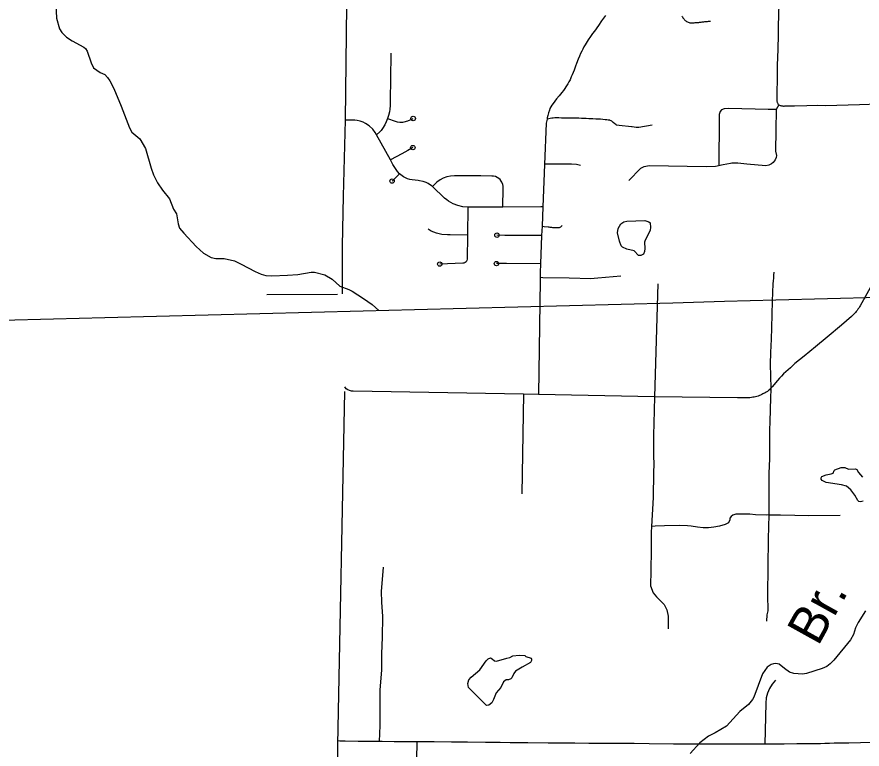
# Model space of a CAD drawing. Extents: x -19 to 366, y -4 to 359.
# Drawn here: x 150.485 to 152.307, y 181.945 to 183.524 of the extents above; entities that cross this region are included whole.
import ezdxf

# ---------------------------------------------------------------- set-up
doc = ezdxf.new("R2010")
doc.units = 0
for name, color, linetype in [('R_Alt Surface', 7, 'Continuous'), ('R_ROW', 7, 'Continuous'), ('R_ROW Annot', 7, 'Continuous'), ('R_Striping', 7, 'Continuous'), ('R_Survey Control', 7, 'Continuous'), ('R_Temp Easement', 7, 'Continuous'), ('Sheet Fence', 7, 'Continuous')]:
    doc.layers.add(name, color=color, linetype=linetype)

msp = doc.modelspace()

# ---------------------------------------------------------------- linework, layer by layer
at = {"layer": 'R_Alt Surface'}
for points in [[(151.0242, 182.9257), (151.1767, 182.9265)], [(151.1919, 182.7162), (151.1768, 181.9546), (151.1763, 181.9295), (151.1682, 181.4374), (151.1625, 180.9528), (151.1622, 180.9274), (151.1609, 180.8167)]]:
    msp.add_lwpolyline(points, dxfattribs=at)
at = {"layer": 'R_ROW'}
for points in [[(152.1298, 183.5994), (152.1292, 183.5816), (152.128, 183.5525), (152.1264, 183.5047), (152.1265, 183.4855), (152.1254, 183.4549), (152.125, 183.4369), (152.1244, 183.4206), (152.1241, 183.39), (152.1236, 183.3614), (152.1236, 183.345), (152.1236, 183.3437), (152.1238, 183.3425), (152.124, 183.3413), (152.1244, 183.3401), (152.1248, 183.339), (152.1254, 183.3379), (152.126, 183.3368), (152.1267, 183.3358), (152.128, 183.335)], [(151.7544, 183.5275), (151.7458, 183.5158), (151.7389, 183.5062), (151.7302, 183.4938), (151.7265, 183.4885), (151.7219, 183.482), (151.717, 183.4748), (151.7124, 183.4678), (151.7101, 183.464), (151.7076, 183.4598), (151.7051, 183.4551), (151.703, 183.4508), (151.7006, 183.4458), (151.6981, 183.4401), (151.6954, 183.4331), (151.692, 183.4242), (151.6898, 183.4184), (151.6863, 183.4096), (151.6825, 183.3998), (151.6805, 183.3952), (151.6777, 183.389), (151.6752, 183.3841), (151.6728, 183.3799), (151.6689, 183.3737), (151.6663, 183.3698), (151.6633, 183.3656), (151.6599, 183.3613), (151.657, 183.3577), (151.6541, 183.3541), (151.6488, 183.3475), (151.6452, 183.3428), (151.6414, 183.3379), (151.6386, 183.3339), (151.6364, 183.3303), (151.6345, 183.3266), (151.6331, 183.3232), (151.6313, 183.3179), (151.6296, 183.3115), (151.6287, 183.3067), (151.6284, 183.3037)], [(151.919, 183.5262), (151.92, 183.5245), (151.921, 183.5228), (151.9222, 183.5212), (151.9234, 183.5197), (151.9246, 183.5183), (151.9259, 183.517), (151.9274, 183.5157), (151.929, 183.5146), (151.9308, 183.5136), (151.9326, 183.5128), (151.9344, 183.5122), (151.9363, 183.512), (151.9381, 183.5119), (151.9399, 183.5119), (151.9418, 183.5119), (151.9437, 183.5119), (151.9455, 183.512), (151.9474, 183.5121), (151.9493, 183.5122), (151.9512, 183.5123), (151.9531, 183.5125), (151.955, 183.5127), (151.9569, 183.5129), (151.9588, 183.5131), (151.9607, 183.5133), (151.9626, 183.5135), (151.9645, 183.5138), (151.9664, 183.514), (151.9683, 183.5142), (151.9702, 183.5144), (151.9721, 183.5147), (151.974, 183.5149), (151.9759, 183.5151), (151.9778, 183.5153), (151.9802, 183.5155)], [(152.128, 183.335), (152.122, 183.3246)], [(152.128, 183.335), (152.1293, 183.3343), (152.1307, 183.3337), (152.1321, 183.3332), (152.1335, 183.3328), (152.135, 183.3325), (152.1364, 183.3323), (152.1379, 183.3322), (152.1394, 183.3322), (152.1409, 183.3324), (152.1614, 183.3328), (152.1884, 183.3333), (152.2111, 183.3338), (152.2283, 183.3335), (152.302, 183.3356), (152.3833, 183.3381), (152.4088, 183.3388)], [(152.0197, 183.327), (152.0099, 183.3261), (152.0045, 183.3243), (152.0015, 183.3201), (151.9991, 183.3141), (151.9991, 183.3057), (151.9986, 183.2032)], [(152.122, 183.3246), (152.1051, 183.3244), (152.0197, 183.327)], [(152.122, 183.3246), (152.1214, 183.2804), (152.1207, 183.2351), (152.1227, 183.2256), (152.1221, 183.2209), (152.12, 183.2162), (152.1179, 183.2136), (152.1155, 183.2104), (152.1122, 183.2076), (152.106, 183.2045), (152.0998, 183.2033), (152.0591, 183.207), (152.0391, 183.2088), (152.0268, 183.2087), (152.0233, 183.2085)], [(151.6284, 183.3037), (151.6262, 183.2955), (151.6228, 183.2064)], [(152.0233, 183.2085), (152.0081, 183.2052), (151.9913, 183.2016), (151.971, 183.201), (151.849, 183.2034), (151.8365, 183.201), (151.8299, 183.1974), (151.8048, 183.1717)], [(151.7004, 183.204), (151.6915, 183.2061), (151.6812, 183.2067), (151.6481, 183.2067), (151.6228, 183.2067)], [(151.6131, 182.9565), (151.6097, 182.7099)], [(152.3391, 182.966), (152.3032, 182.9014), (152.3017, 182.8988), (152.3001, 182.8963), (152.2984, 182.8938), (152.2966, 182.8914), (152.2948, 182.8891), (152.2928, 182.8868), (152.2908, 182.8846), (152.2887, 182.8824), (152.2866, 182.8804), (152.2843, 182.8784), (152.2632, 182.8599), (152.2319, 182.8339), (152.2067, 182.8127), (152.1821, 182.7926), (152.1625, 182.7766), (152.1576, 182.7722), (152.1526, 182.7677), (152.1476, 182.7633), (152.1427, 182.759), (152.1382, 182.7545), (152.1337, 182.7499), (152.1294, 182.7452), (152.1252, 182.7404), (152.1132, 182.7263), (152.1114, 182.7242), (152.1109, 182.7237)], [(151.8671, 182.9485), (151.8599, 182.7053)], [(151.1955, 182.7226), (151.1921, 182.7263)], [(151.5771, 182.7105), (151.2106, 182.7172), (151.2066, 182.7176), (151.2026, 182.7187), (151.1989, 182.7203), (151.1955, 182.7226)], [(152.1109, 182.7237), (152.1094, 182.7222), (152.1074, 182.7203), (152.1053, 182.7185), (152.1031, 182.7168), (152.1008, 182.7153), (152.0985, 182.7138), (152.0935, 182.7112), (152.091, 182.7099), (152.0884, 182.7088), (152.0858, 182.7077), (152.0831, 182.7068), (152.0804, 182.7059), (152.0776, 182.7052), (152.0749, 182.7045), (152.0718, 182.704), (152.0687, 182.7035), (152.0656, 182.7032), (152.0624, 182.7029), (152.0593, 182.7027), (152.0561, 182.7026), (152.053, 182.7026), (152.0498, 182.7026), (152.0384, 182.703)], [(152.1109, 182.7237), (152.1108, 182.7184), (152.1096, 182.7059), (152.1089, 182.675), (152.1083, 182.6538), (152.1078, 182.6313), (152.1075, 182.6085), (152.1075, 182.5711), (152.1059, 182.5404), (152.1066, 182.4783), (152.1059, 182.4504)], [(151.6097, 182.7099), (151.5771, 182.7105)], [(151.8599, 182.7053), (151.6097, 182.7099)], [(151.8599, 182.7053), (151.858, 182.6474), (151.8579, 182.6228), (151.8578, 182.5898), (151.8577, 182.5779), (151.858, 182.5599), (151.8579, 182.5417), (151.8567, 182.488), (151.8536, 182.4253)], [(152.0384, 182.703), (151.8599, 182.7053)], [(152.1059, 182.4504), (152.1018, 182.4501), (152.0776, 182.4507), (152.065, 182.4518), (152.0552, 182.4523), (152.0354, 182.4523), (152.0286, 182.45), (152.0249, 182.4469), (152.0224, 182.4435), (152.0224, 182.44), (152.0196, 182.4332), (152.0124, 182.4296), (152, 182.4262), (151.9877, 182.4239), (151.976, 182.4227), (151.965, 182.4226), (151.9523, 182.4238), (151.9388, 182.4258), (151.9309, 182.4266), (151.9141, 182.4276), (151.8816, 182.4271), (151.861, 182.4262), (151.8536, 182.4253)], [(152.1059, 182.4504), (152.1052, 182.4244), (152.1049, 182.3989), (152.1032, 182.2778), (152.1042, 182.2435), (152.102, 182.2351), (152.1015, 182.2212)], [(151.3477, 181.9611), (151.3314, 181.9612), (151.2989, 181.9613), (151.2725, 181.9616), (151.2492, 181.9617), (151.2212, 181.9618), (151.1933, 181.9622), (151.1893, 181.9622), (151.1853, 181.9623), (151.1813, 181.9625), (151.177, 181.9629)], [(151.3477, 181.9611), (151.3468, 181.9226), (151.3459, 181.8756), (151.3454, 181.8268), (151.3445, 181.7708), (151.3427, 181.7049), (151.3416, 181.6645)], [(152.0974, 181.9558), (152.0869, 181.9557), (152.0517, 181.9556), (152.028, 181.956), (151.9675, 181.9559), (151.9321, 181.9559), (151.9005, 181.9562), (151.8481, 181.9568), (151.8161, 181.9573), (151.7393, 181.9577), (151.7183, 181.9577), (151.6884, 181.9578), (151.66, 181.9582), (151.6304, 181.9584), (151.5869, 181.9587), (151.5484, 181.9591), (151.5269, 181.9592), (151.4953, 181.9597), (151.4564, 181.9599), (151.4225, 181.9605), (151.3852, 181.9613), (151.3477, 181.9611)], [(152.3843, 181.9608), (152.3819, 181.9608), (152.3552, 181.9602), (152.3257, 181.9597), (152.3036, 181.959), (152.279, 181.9583), (152.2473, 181.9578), (152.2373, 181.9574), (152.2273, 181.9571), (152.2173, 181.9569), (152.2073, 181.9568), (152.1665, 181.9564), (152.1393, 181.9561), (152.1094, 181.9559), (152.0974, 181.9558)]]:
    msp.add_lwpolyline(points, dxfattribs=at)
at = {"layer": 'R_ROW Annot'}
for points in [[(151.8545, 183.2913), (151.826, 183.286), (151.82, 183.2862), (151.812, 183.2872), (151.8105, 183.2873), (151.7837, 183.2902), (151.7786, 183.2911), (151.778, 183.2913), (151.7766, 183.2921), (151.7743, 183.2936), (151.7709, 183.2969), (151.7675, 183.2998), (151.7661, 183.3004), (151.7645, 183.3011), (151.7632, 183.3014), (151.7598, 183.3019), (151.7572, 183.3023), (151.7538, 183.3028), (151.7487, 183.3034), (151.7435, 183.3036), (151.7386, 183.3039), (151.7335, 183.3042), (151.7266, 183.3045), (151.7181, 183.3047), (151.7122, 183.305), (151.7027, 183.3056), (151.6968, 183.3058), (151.6926, 183.3059), (151.687, 183.306), (151.6789, 183.3061), (151.6704, 183.3062), (151.6654, 183.3063), (151.6595, 183.3063), (151.6534, 183.3065), (151.6483, 183.3066), (151.6448, 183.3066), (151.6415, 183.3064), (151.6383, 183.3059), (151.6284, 183.3037)], [(151.6218, 183.0727), (151.6304, 183.0716), (151.6323, 183.0714), (151.6342, 183.0711), (151.6361, 183.0709), (151.638, 183.0707), (151.6399, 183.0705), (151.6418, 183.0704), (151.6437, 183.0702), (151.6456, 183.0701), (151.6474, 183.0701), (151.6493, 183.0701), (151.6511, 183.0701), (151.6529, 183.0702), (151.6548, 183.0703), (151.6565, 183.0708), (151.658, 183.0718), (151.6595, 183.073), (151.6609, 183.0745)], [(152.117, 182.9737), (152.1166, 182.9674), (152.116, 182.9612), (152.1154, 182.9549), (152.1147, 182.9486), (152.1134, 182.9111), (152.1129, 182.8829), (152.112, 182.854), (152.1112, 182.8297), (152.1099, 182.8009), (152.1094, 182.7754), (152.1109, 182.7237)], [(151.7869, 182.9656), (151.7541, 182.9623), (151.7377, 182.9607), (151.7297, 182.9603), (151.7224, 182.9598), (151.6762, 182.9608), (151.6194, 182.962)], [(151.5771, 182.7105), (151.5739, 182.4961)], [(152.1059, 182.4504), (152.1311, 182.4502), (152.162, 182.4496), (152.1915, 182.4494), (152.2602, 182.4495)], [(151.8536, 182.4253), (151.8527, 182.4127), (151.8523, 182.3955), (151.8529, 182.3751), (151.8519, 182.3304), (151.8513, 182.2975), (151.8566, 182.282), (151.8644, 182.2736), (151.8806, 182.2569), (151.8865, 182.2455), (151.8895, 182.2317), (151.8889, 182.2048)], [(151.2669, 181.9616), (151.2687, 181.9962), (151.2687, 182.0339), (151.2687, 182.0728), (151.2711, 182.1069), (151.2723, 182.1165), (151.2723, 182.1249), (151.2723, 182.1506), (151.2735, 182.1865), (151.2741, 182.2314), (151.2717, 182.2622), (151.2711, 182.2855), (151.2759, 182.3376)], [(152.1208, 182.0938), (152.1136, 182.0855), (152.1077, 182.0762), (152.1034, 182.0661), (152.1006, 182.0555), (152.0995, 182.0446), (152.0974, 181.9558)]]:
    msp.add_lwpolyline(points, dxfattribs=at)
at = {"layer": 'R_Striping'}
for points in [[(151.1974, 183.6817), (151.1972, 183.6745), (151.1927, 183.3016)], [(151.2917, 183.4462), (151.2914, 183.4367), (151.2912, 183.4264), (151.291, 183.4102), (151.2907, 183.3941), (151.2906, 183.3803), (151.2905, 183.374), (151.2903, 183.3616), (151.2901, 183.3436), (151.29, 183.3424), (151.2898, 183.3332), (151.2893, 183.3254), (151.2885, 183.3196), (151.2867, 183.3115), (151.2844, 183.3053)], [(151.1927, 183.3016), (151.1885, 183.1375), (151.1868, 183.0304), (151.1867, 182.9269)], [(151.2605, 183.2698), (151.2574, 183.2753), (151.2523, 183.2823), (151.2446, 183.2898), (151.2371, 183.2948), (151.2316, 183.2975), (151.2252, 183.2998), (151.2192, 183.3009), (151.2135, 183.3015), (151.2049, 183.3017), (151.1927, 183.3016)], [(151.2844, 183.3053), (151.2817, 183.2982), (151.2782, 183.2916), (151.2734, 183.2839), (151.2703, 183.2797), (151.268, 183.2767), (151.2605, 183.2698)], [(151.2844, 183.3053), (151.3008, 183.2996), (151.3051, 183.2981), (151.3108, 183.2974), (151.3175, 183.2974), (151.3203, 183.2978), (151.3283, 183.3001), (151.3396, 183.3053)], [(151.2908, 183.2159), (151.2605, 183.2698)], [(151.3389, 183.2426), (151.328, 183.2365), (151.3148, 183.2292), (151.2908, 183.2159)], [(151.3103, 183.1862), (151.3059, 183.1907), (151.3012, 183.1974), (151.2961, 183.2063), (151.2908, 183.2159)], [(151.6228, 183.2064), (151.619, 183.1146)], [(151.3103, 183.1862), (151.2942, 183.1704)], [(151.3812, 183.1586), (151.3793, 183.1604), (151.3722, 183.165), (151.3674, 183.1672), (151.3608, 183.1697), (151.3529, 183.1712), (151.3504, 183.1716), (151.3373, 183.1727), (151.3327, 183.1737), (151.3273, 183.1755), (151.3188, 183.1798), (151.3128, 183.1838), (151.3103, 183.1862)], [(151.5326, 183.1144), (151.5339, 183.1551), (151.5337, 183.1591), (151.5329, 183.1631), (151.5314, 183.1669), (151.5307, 183.1682), (151.5294, 183.1704), (151.5269, 183.1735), (151.5239, 183.1762), (151.5204, 183.1784), (151.5167, 183.18), (151.5128, 183.181), (151.5088, 183.1813), (151.4852, 183.1814), (151.4318, 183.1816), (151.4284, 183.1816), (151.4203, 183.1811), (151.4123, 183.1794), (151.4046, 183.1766), (151.3975, 183.1727), (151.3909, 183.1678), (151.3812, 183.1586)], [(151.4577, 183.1142), (151.4467, 183.1151), (151.436, 183.1175), (151.4256, 183.1214), (151.416, 183.1267), (151.412, 183.1297), (151.4072, 183.1334), (151.3812, 183.1586)], [(151.4577, 183.1142), (151.4567, 183.0536)], [(151.5326, 183.1144), (151.4763, 183.1143), (151.4577, 183.1142)], [(151.619, 183.1146), (151.6146, 183.1146), (151.5326, 183.1144)], [(151.619, 183.1146), (151.6173, 183.073)], [(151.4567, 183.0536), (151.4195, 183.0543), (151.4136, 183.0545), (151.4016, 183.0555), (151.3899, 183.0582), (151.3786, 183.0625), (151.3716, 183.0663)], [(151.6173, 183.073), (151.6165, 183.0533)], [(151.4567, 183.0536), (151.4558, 183.0019), (151.4553, 182.999), (151.4538, 182.9964), (151.4515, 182.9945), (151.4487, 182.9934), (151.4467, 182.9933), (151.397, 182.9914)], [(151.6165, 183.0533), (151.614, 183.0533), (151.5369, 183.053), (151.5202, 183.0537)], [(151.6165, 183.0533), (151.6141, 182.9919)], [(151.6141, 182.9919), (151.6134, 182.9919), (151.5407, 182.9923), (151.5191, 182.9924)], [(151.6141, 182.9919), (151.6133, 182.9731), (151.6131, 182.9621), (151.6131, 182.9565)]]:
    msp.add_lwpolyline(points, dxfattribs=at)
for centre in [(151.3396, 183.3053), (151.3389, 183.2426), (151.2942, 183.1704), (151.5202, 183.0537), (151.397, 182.9914), (151.5191, 182.9924)]:
    msp.add_circle(centre, 0.00473, dxfattribs=at)
at = {"layer": 'R_Survey Control'}
for points in [[(151.6173, 183.073), (151.6218, 183.0727)], [(151.6194, 182.962), (151.6131, 182.9621)]]:
    msp.add_lwpolyline(points, dxfattribs=at)
at = {"layer": 'R_Temp Easement'}
for points in [[(150.5695, 183.5515), (150.5709, 183.5216), (150.5771, 183.499), (150.5824, 183.4905), (150.5925, 183.4809), (150.6044, 183.4728), (150.6297, 183.4589), (150.6335, 183.456), (150.6371, 183.4504), (150.6453, 183.4257), (150.6503, 183.4149), (150.6649, 183.4046), (150.6746, 183.4002)], [(150.6746, 183.4002), (150.6807, 183.3938), (150.6857, 183.3863), (150.6942, 183.37), (150.7101, 183.3319), (150.7279, 183.2851), (150.7334, 183.2757), (150.7507, 183.2613), (150.7623, 183.2407), (150.7746, 183.1979), (150.7802, 183.1837), (150.7888, 183.1664), (150.7991, 183.1509), (150.8141, 183.1322), (150.8229, 183.1098), (150.8295, 183.0996), (150.8332, 183.0784), (150.8361, 183.0689), (150.845, 183.0578), (150.8721, 183.0291), (150.8878, 183.0147), (150.904, 183.0053), (150.914, 183.0031), (150.9324, 183.0035), (150.9544, 182.998), (150.9688, 182.9914), (150.9992, 182.975), (151.0119, 182.9698), (151.0221, 182.967), (151.0346, 182.9659), (151.0684, 182.9672), (151.0913, 182.9689), (151.1195, 182.9741), (151.1271, 182.9736), (151.1493, 182.9684), (151.1648, 182.9588), (151.1814, 182.9439), (151.2011, 182.9366), (151.2081, 182.933), (151.2326, 182.9174), (151.2512, 182.9044), (151.2655, 182.8914)], [(151.839, 183.0856), (151.8475, 183.0828), (151.8504, 183.0803), (151.8512, 183.0703), (151.8503, 183.0646), (151.8471, 183.0564), (151.8394, 183.0431), (151.8379, 183.0383), (151.839, 183.0252), (151.8385, 183.0186), (151.8362, 183.0125), (151.8304, 183.0098), (151.8256, 183.01), (151.8163, 183.02), (151.8002, 183.0233), (151.7909, 183.028), (151.7879, 183.031), (151.7842, 183.0405), (151.7802, 183.0591), (151.7815, 183.0678), (151.7871, 183.0779), (151.7934, 183.0823), (151.8004, 183.0837)], [(151.8004, 183.0837), (151.839, 183.0856)], [(152.3093, 182.4798), (152.3035, 182.4788), (152.3003, 182.4795), (152.298, 182.4811), (152.2913, 182.4933), (152.2829, 182.5047), (152.2735, 182.5123), (152.2632, 182.5156), (152.2298, 182.5204), (152.221, 182.5244), (152.2194, 182.5276), (152.2194, 182.5303), (152.2208, 182.5332), (152.2297, 182.5369), (152.2406, 182.5389), (152.2451, 182.5406), (152.2471, 182.5458), (152.2488, 182.5477), (152.2623, 182.5529), (152.2699, 182.5525), (152.2783, 182.5489), (152.2934, 182.5497), (152.2959, 182.5481), (152.2992, 182.5415), (152.3081, 182.5316)], [(152.3143, 182.2436), (152.2985, 182.2183), (152.2932, 182.2066), (152.2888, 182.1925), (152.2825, 182.1812), (152.2461, 182.137), (152.2383, 182.1289), (152.2312, 182.1236), (152.2211, 182.1191), (152.1874, 182.108), (152.1785, 182.1071), (152.1601, 182.1081), (152.151, 182.1109), (152.1397, 182.1194), (152.1285, 182.1283), (152.1211, 182.1297), (152.1162, 182.1292), (152.1111, 182.1274), (152.1023, 182.1223), (152.0924, 182.1073), (152.0737, 182.0571), (152.0711, 182.0525), (152.0622, 182.0413), (152.0434, 182.0265), (152.0147, 181.9944), (151.9904, 181.9806), (151.976, 181.9732), (151.9572, 181.9588), (151.9366, 181.936)], [(151.4603, 182.0765), (151.4591, 182.0784), (151.4574, 182.0865), (151.4593, 182.0945), (151.4647, 182.1003), (151.483, 182.1166), (151.497, 182.1358), (151.5014, 182.1399), (151.5065, 182.1419), (151.5101, 182.1402), (151.515, 182.1358), (151.5195, 182.1351), (151.5415, 182.1416), (151.5476, 182.1425), (151.5547, 182.1464), (151.5683, 182.1478), (151.5802, 182.1471), (151.5824, 182.145), (151.5936, 182.1411), (151.5948, 182.1392), (151.5947, 182.1362), (151.5925, 182.1323), (151.5743, 182.1223), (151.5599, 182.1131), (151.5566, 182.1085), (151.5522, 182.0987), (151.5502, 182.097), (151.5451, 182.095), (151.5404, 182.0945), (151.5344, 182.0906), (151.5282, 182.0783), (151.5186, 182.0664), (151.5128, 182.0526), (151.5088, 182.0448), (151.5026, 182.0397), (151.4979, 182.0394)], [(151.4979, 182.0394), (151.4603, 182.0765)]]:
    msp.add_lwpolyline(points, dxfattribs=at)
at = {"layer": 'Sheet Fence'}
for points in [[(154.1159, 1.8709), (153.9063, 10.4874), (153.696, 19.1041), (153.485, 27.7209), (153.2733, 36.3378), (153.0608, 44.9549), (152.8476, 53.5721), (152.6337, 62.1894), (152.419, 70.8069), (152.2036, 79.4245), (151.9875, 88.0422), (151.7707, 96.6601), (151.5531, 105.2782), (151.3348, 113.8963), (151.1158, 122.5147), (150.8961, 131.1331), (150.6757, 139.7517), (150.4545, 148.3704), (150.2326, 156.9893), (150.0101, 165.6083), (149.7867, 174.2275), (149.5627, 182.8468), (149.338, 191.4662), (149.1125, 200.0858), (148.8864, 208.7055), (148.6595, 217.3254), (148.4319, 225.9454), (148.2037, 234.5655), (147.9747, 243.1858), (147.745, 251.8063), (147.5146, 260.4269), (147.2835, 269.0476), (147.0517, 277.6685), (146.8191, 286.2895), (146.5859, 294.9106), (146.352, 303.5319), (146.1174, 312.1534), (145.8821, 320.775), (145.6461, 329.3967), (145.4094, 338.0186), (145.172, 346.6406)], [(0, 180.8999), (7.1228, 180.9044), (14.2457, 180.9176), (21.3685, 180.9397), (28.4912, 180.9706), (35.614, 181.0103), (42.7366, 181.0589), (49.8592, 181.1163), (56.9818, 181.1825), (64.1042, 181.2575), (71.2266, 181.3414), (78.3488, 181.4341), (85.4709, 181.5357), (92.5929, 181.646), (99.7147, 181.7652), (106.8364, 181.8933), (113.9579, 182.0301), (121.0793, 182.1758), (128.2005, 182.3303), (135.3214, 182.4936), (142.4422, 182.6658), (149.5627, 182.8468), (156.683, 183.0366), (163.8031, 183.2352), (170.9229, 183.4427), (178.0425, 183.659), (185.1617, 183.8841), (192.2807, 184.1181), (199.3994, 184.3608), (206.5178, 184.6124), (213.6359, 184.8728), (220.7537, 185.1421), (227.8711, 185.4201), (234.9881, 185.707), (242.1048, 186.0027), (249.2212, 186.3073), (256.3371, 186.6206), (263.4526, 186.9428), (270.5678, 187.2738), (277.6825, 187.6136), (284.7968, 187.9622), (291.9107, 188.3197), (299.0241, 188.6859), (306.1371, 189.061), (313.2495, 189.4449), (320.3615, 189.8377), (327.4731, 190.2392), (334.5841, 190.6495), (341.6946, 191.0687)], [(0, 172.2839), (7.1335, 172.2883), (14.267, 172.3015), (21.4005, 172.3236), (28.5339, 172.3544), (35.6673, 172.3941), (42.8006, 172.4426), (49.9339, 172.4999), (57.0671, 172.566), (64.2002, 172.6409), (71.3332, 172.7246), (78.4661, 172.8172), (85.5989, 172.9186), (92.7315, 173.0287), (99.8641, 173.1477), (106.9964, 173.2755), (114.1286, 173.4122), (121.2606, 173.5576), (128.3925, 173.7119), (135.5241, 173.8749), (142.6555, 174.0468), (149.7867, 174.2275), (156.9177, 174.417), (164.0485, 174.6153), (171.179, 174.8224), (178.3092, 175.0383), (185.4392, 175.2631), (192.5688, 175.4966), (199.6982, 175.739), (206.8273, 175.9902), (213.9561, 176.2502), (221.0845, 176.5189), (228.2126, 176.7965), (235.3404, 177.083), (242.4677, 177.3782), (249.5948, 177.6822), (256.7214, 177.995), (263.8476, 178.3167), (270.9735, 178.6471), (278.0989, 178.9863), (285.2239, 179.3344), (292.3485, 179.6912), (299.4726, 180.0569), (306.5963, 180.4314), (313.7195, 180.8146), (320.8422, 181.2067), (327.9644, 181.6076), (335.0862, 182.0172), (342.2074, 182.4357)]]:
    msp.add_spline(points, degree=3, dxfattribs=at)

# ---------------------------------------------------------------- texts
at = {"layer": 'R_Temp Easement'}
msp.add_text('Br.', height=0.08, rotation=61.0022, dxfattribs=at).set_placement((152.2122, 182.1654))

doc.saveas('drawing.dxf')
